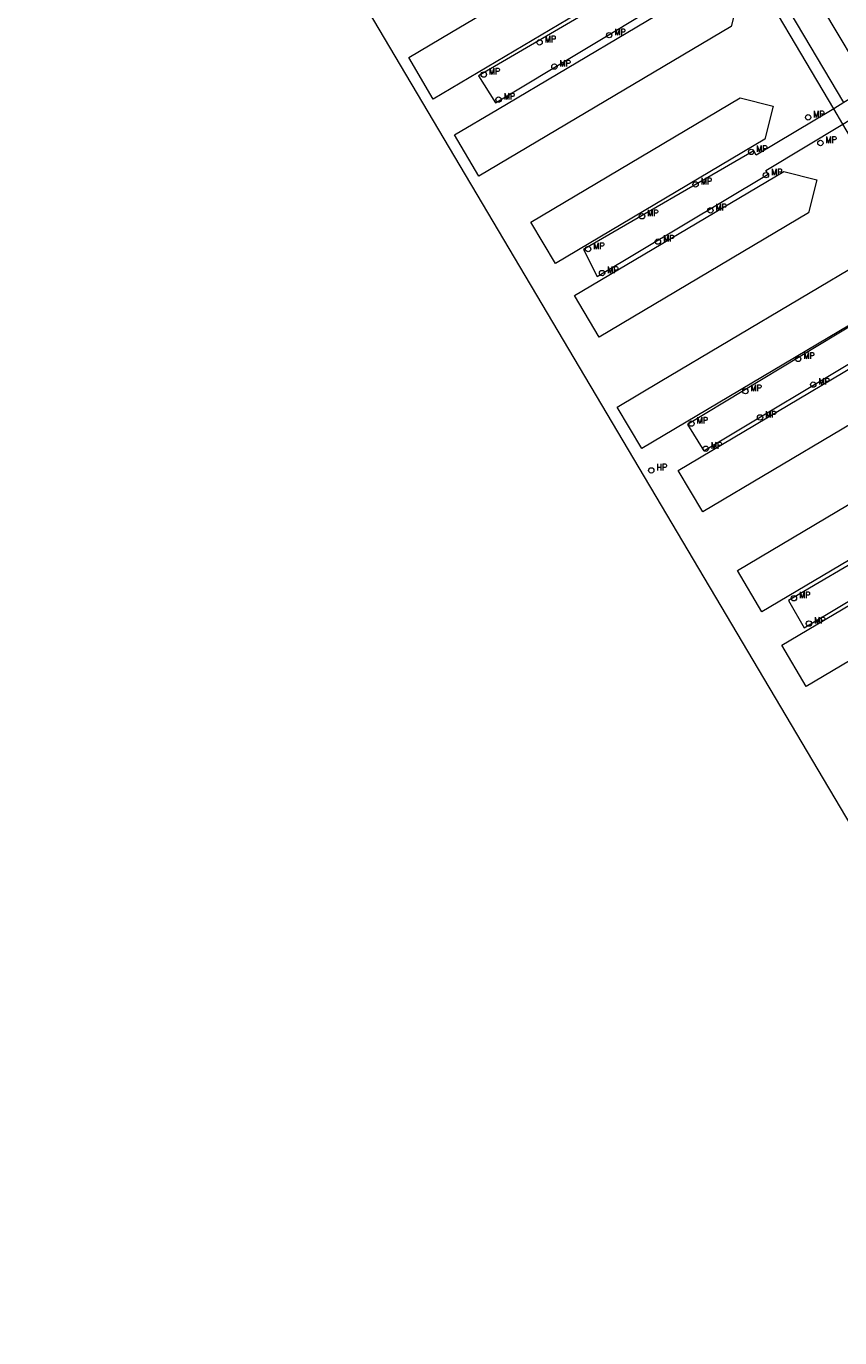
# Model space of a CAD drawing. Header units: metres. Extents: x 138165 to 154469, y 480134 to 494189.
# Tile 476 of 656: x 146089 to 146166, y 487075 to 487197. Entities that reach past the tile are written whole.
import ezdxf

# ---------------------------------------------------------------- set-up
doc = ezdxf.new("R2010")
doc.units = ezdxf.units.M
doc.header["$LTSCALE"] = 0.001
doc.header["$MEASUREMENT"] = 0
doc.layers.add('TOP-L-topo objecten punt', color=7, linetype='Continuous', lineweight=0)
doc.layers.add('TOP-L-topo objecten vlak', color=7, linetype='Continuous', lineweight=0)
doc.styles.add('Style-STANDARD', font='STANDARD.shx')

# ---------------------------------------------------------------- blocks, each defined once
blk = doc.blocks.new('12')
at = {"layer": 'TOP-L-topo objecten punt', "color": 7, "linetype": 'Continuous', "lineweight": 0}
blk.add_circle((0, 0), 0.025, dxfattribs=at)
at = {"layer": 'TOP-L-topo objecten punt', "color": 7, "linetype": 'Continuous', "lineweight": 0, "style": 'Style-STANDARD'}
blk.add_text('MP', height=0.06, dxfattribs=at).set_placement((0.0483, 0))
blk = doc.blocks.new('17')
at = {"layer": 'TOP-L-topo objecten punt', "color": 7, "linetype": 'Continuous', "lineweight": 0}
blk.add_circle((0, 0), 0.025, dxfattribs=at)
at = {"layer": 'TOP-L-topo objecten punt', "color": 7, "linetype": 'Continuous', "lineweight": 0, "style": 'Style-STANDARD'}
blk.add_text('HP', height=0.06, dxfattribs=at).set_placement((0.0483, 0))

msp = doc.modelspace()

# ---------------------------------------------------------------- linework, layer by layer
at = {"layer": 'TOP-L-topo objecten vlak', "flags": 128}
for points in [[(146089.42, 487252.71), (146194.95, 487074.69)], [(146129.21, 487196.76), (146148.78, 487208.36), (146151.86, 487207.58), (146151.07, 487204.49), (146127.49, 487190.51), (146125.2, 487194.38), (146129.21, 487196.76)], [(146155.34, 487205.85), (146148.13, 487201.57), (146147.83, 487202.08), (146131.73, 487192.69), (146133.31, 487190.16), (146149.24, 487199.71), (146148.98, 487200.16), (146156.19, 487204.41), (146157.14, 487204.97), (146159.5, 487206.36), (146158.65, 487207.82), (146156.28, 487206.41), (146155.34, 487205.85)], [(146159.5, 487206.36), (146168.29, 487191.62)], [(146165.91, 487190.19), (146157.14, 487204.97)], [(146175.42, 487171.9), (146174.55, 487173.37), (146165.8, 487188.17), (146164.95, 487189.61), (146156.19, 487204.41)], [(146129.48, 487187.16), (146133.49, 487189.54), (146153.06, 487201.15), (146156.14, 487200.36), (146155.35, 487197.28), (146131.77, 487183.29), (146129.48, 487187.16)], [(146164.95, 487189.61), (146157.71, 487185.25), (146157.48, 487185.67), (146141.54, 487176.43), (146142.82, 487173.93), (146158.81, 487183.48), (146158.6, 487183.82), (146165.8, 487188.17), (146166.76, 487188.75), (146169.14, 487190.19), (146168.29, 487191.62), (146165.91, 487190.19), (146164.95, 487189.61)], [(146138.93, 487175.14), (146136.63, 487179.01), (146156.21, 487190.62), (146159.29, 487189.83), (146158.5, 487186.75), (146138.93, 487175.14)], [(146143.01, 487168.26), (146140.71, 487172.13), (146160.29, 487183.74), (146163.37, 487182.95), (146162.58, 487179.86), (146143.01, 487168.26)], [(146168.28, 487175.69), (146171.36, 487174.9), (146170.57, 487171.82), (146146.99, 487157.84), (146144.7, 487161.71), (146148.71, 487164.09), (146168.28, 487175.69)], [(146174.55, 487173.37), (146167.44, 487169.06), (146167.08, 487169.63), (146151.29, 487160.07), (146152.8, 487157.62), (146168.61, 487167.09), (146168.3, 487167.57), (146175.42, 487171.9), (146176.41, 487172.5), (146178.76, 487173.92), (146177.92, 487175.42), (146175.53, 487173.97), (146174.55, 487173.37)], [(146152.7, 487151.92), (146150.4, 487155.79), (146169.98, 487167.39), (146173.06, 487166.6), (146172.27, 487163.52), (146152.7, 487151.92)], [(146184.33, 487156.84), (146177.16, 487152.64), (146176.89, 487153.1), (146160.73, 487143.62), (146162.2, 487141.07), (146178.3, 487150.71), (146178.1, 487151.18), (146185.19, 487155.39), (146186.2, 487155.99), (146188.56, 487157.39), (146187.73, 487158.83), (146185.34, 487157.44), (146184.33, 487156.84)], [(146177.82, 487154.17), (146158.24, 487142.56), (146155.95, 487146.43), (146175.52, 487158.04), (146178.6, 487157.25), (146177.82, 487154.17)], [(146181.96, 487147.18), (146162.39, 487135.58), (146160.09, 487139.45), (146179.67, 487151.05), (146182.75, 487150.26), (146181.96, 487147.18)]]:
    msp.add_lwpolyline(points, dxfattribs=at)

# ---------------------------------------------------------------- block references
at = {"layer": 'TOP-L-topo objecten punt', "xscale": 10, "yscale": 10, "zscale": 10}
for name, p in [('12', (146137.44, 487195.81)), ('12', (146143.95, 487196.48)), ('12', (146138.82, 487193.54)), ('12', (146132.22, 487192.8)), ('12', (146133.6, 487190.46)), ('12', (146162.56, 487188.8)), ('12', (146163.71, 487186.4)), ('12', (146157.23, 487185.57)), ('12', (146158.61, 487183.39)), ('12', (146152.03, 487182.53)), ('12', (146153.42, 487180.1)), ('12', (146147.02, 487179.55)), ('12', (146141.98, 487176.48)), ('12', (146148.51, 487177.18)), ('12', (146143.28, 487174.24)), ('12', (146161.63, 487166.21)), ('12', (146163.04, 487163.81)), ('12', (146156.69, 487163.2)), ('12', (146151.65, 487160.16)), ('12', (146158.06, 487160.74)), ('12', (146152.98, 487157.82)), ('17', (146147.89, 487155.79)), ('12', (146161.23, 487143.84)), ('12', (146162.64, 487141.47))]:
    msp.add_blockref(name, p, dxfattribs=at)

doc.saveas('drawing.dxf')
